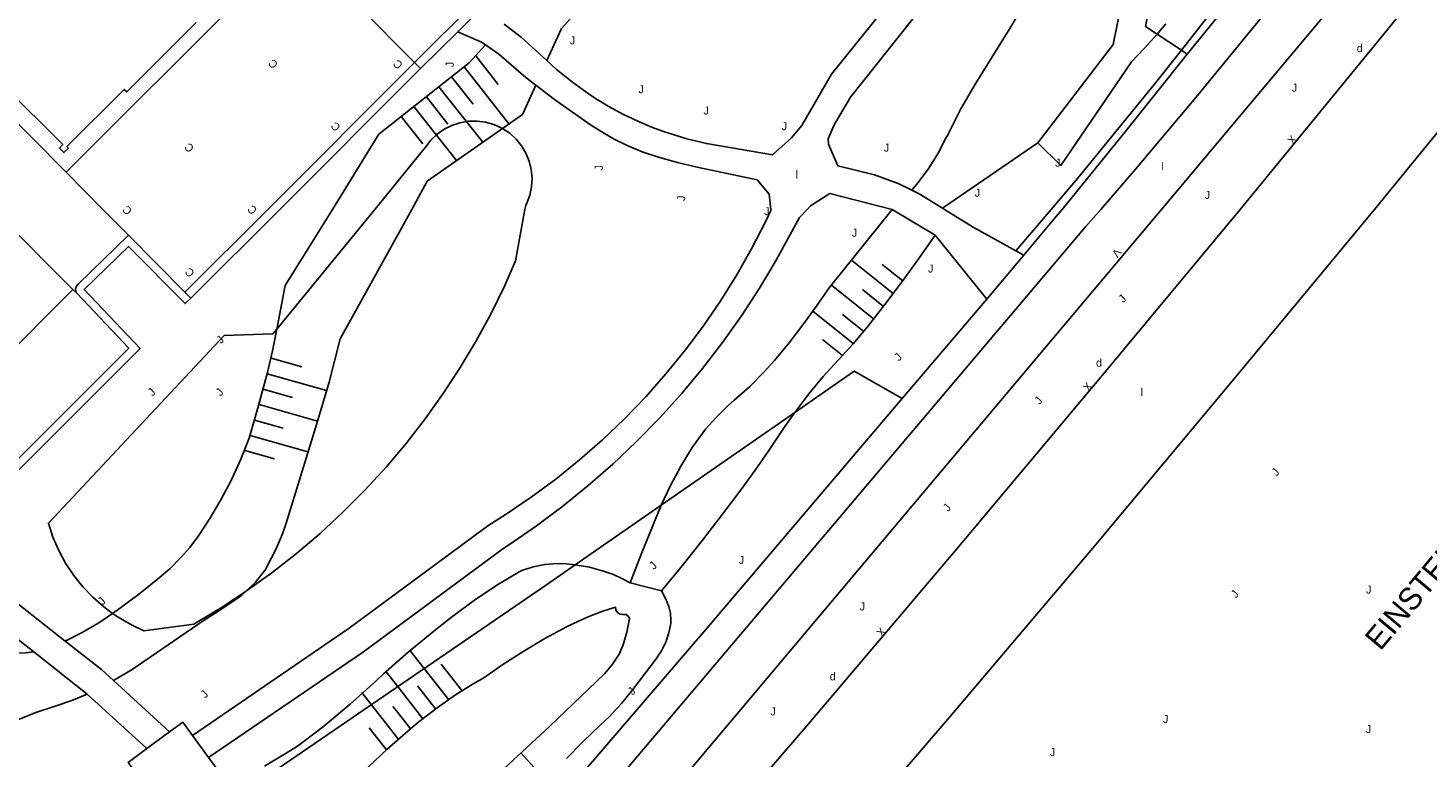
# Model space of a CAD drawing. Extents: x 134999 to 136502, y 457398 to 459002.
# Drawn here: x 135814.7 to 135902.2, y 458565.7 to 458611.3 of the extents above; entities that cross this region are included whole.
import ezdxf

# ---------------------------------------------------------------- set-up
doc = ezdxf.new("R2010")
doc.units = 0
for name, color, linetype in [('RI_DGTB_18', 7, 'Continuous'), ('RI_DGTB_19', 7, 'Continuous'), ('RI_DGTB_29', 7, 'Continuous'), ('RI_DGTB_3', 7, 'Continuous'), ('RI_DGTB_30', 7, 'Continuous'), ('RI_DGTB_31', 7, 'Continuous'), ('RI_DGTB_37', 7, 'Continuous'), ('RI_DGTB_43', 7, 'Continuous'), ('RI_DGTB_53', 7, 'Continuous'), ('RI_DGTB_54', 7, 'Continuous'), ('RI_DGTB_7', 7, 'Continuous')]:
    doc.layers.add(name, color=color, linetype=linetype)

msp = doc.modelspace()

# ---------------------------------------------------------------- linework, layer by layer
at = {"layer": 'RI_DGTB_18'}
for p, q in [((135842.681, 458609.585), (135844.084, 458607.807)), ((135841.165, 458608.279), (135842.514, 458606.569)), ((135841.95, 458608.898), (135844.758, 458605.339)), ((135840.38, 458607.66), (135843.115, 458604.191)), ((135838.809, 458606.421), (135841.47, 458603.048)), ((135839.594, 458607.04), (135840.943, 458605.33)), ((135838.024, 458605.802), (135839.373, 458604.092)), ((135871.849, 458600.08), (135877.814, 458604.161)), ((135876.441, 458597.412), (135878.645, 458600)), ((135868.764, 458594.738), (135866.165, 458596.814)), ((135869.362, 458595.54), (135868.089, 458596.556)), ((135867.547, 458593.151), (135864.912, 458595.256)), ((135868.163, 458593.938), (135866.841, 458594.994)), ((135866.271, 458591.609), (135863.737, 458593.634)), ((135866.927, 458592.365), (135865.593, 458593.431)), ((135865.607, 458590.86), (135864.344, 458591.869)), ((135829.885, 458590.701), (135831.818, 458590.154)), ((135829.643, 458589.729), (135833.359, 458588.679)), ((135829.387, 458588.763), (135831.221, 458588.244)), ((135829.135, 458587.795), (135832.785, 458586.762)), ((135828.859, 458586.834), (135830.645, 458586.329)), ((135828.58, 458585.873), (135832.179, 458584.856)), ((135828.252, 458584.927), (135830.101, 458584.404)), ((135852.321, 458576.656), (135854.29, 458576.15)), ((135840.988, 458569.358), (135838.61, 458572.387)), ((135841.813, 458569.926), (135840.521, 458571.573)), ((135837.723, 458570.279), (135837.086, 458571.09)), ((135837.723, 458567.039), (135835.555, 458569.8)), ((135839.379, 458568.169), (135837.723, 458570.279)), ((135840.165, 458568.786), (135839.034, 458570.226)), ((135837.723, 458568.658), (135837.504, 458568.937)), ((135838.609, 458567.53), (135837.723, 458568.658)), ((135837.093, 458566.221), (135836.016, 458567.595)), ((135837.842, 458566.887), (135837.723, 458567.039)), ((135845.5, 458566.039), (135846.336, 458565.118))]:
    msp.add_line(p, q, dxfattribs=at)
for points in [[(135899.68, 458642.816), (135899.757, 458642.423), (135900.114, 458640.363), (135900.391, 458638.29), (135900.546, 458636.857), (135900.679, 458635.422), (135900.723, 458634.63), (135900.711, 458633.583), (135900.619, 458632.541), (135900.613, 458632.496), (135900.454, 458631.591), (135900.217, 458630.703), (135899.907, 458629.815), (135899.541, 458628.948), (135895.038, 458621.948), (135890.043, 458614.117), (135886.778, 458609.949)], [(135877.814, 458604.161), (135882.511, 458610.293), (135883.448, 458614.95), (135883.943, 458617.273), (135884.464, 458619.591), (135884.773, 458620.829), (135885.126, 458622.055), (135885.449, 458623.24), (135885.694, 458624.444), (135885.71, 458624.539), (135885.945, 458626.204), (135886.101, 458627.879), (135886.166, 458629.161), (135886.277, 458631.481), (135886.448, 458633.652)], [(135879.582, 458624.191), (135879.468, 458622.636), (135879.418, 458620.86), (135879.287, 458619.089), (135879.236, 458618.591), (135879.104, 458617.687), (135878.893, 458616.799), (135878.606, 458615.932), (135878.244, 458615.093), (135877.81, 458614.29), (135877.744, 458614.182), (135876.116, 458611.398), (135874.419, 458608.655), (135873.929, 458607.89), (135873.006, 458606.276), (135872.153, 458604.624), (135872.085, 458604.484), (135871.57, 458603.51), (135870.986, 458602.576), (135870.335, 458601.687), (135869.933, 458601.199)], [(135856.886, 458619.757), (135853.043, 458616.859), (135848.045, 458611.302), (135847.131, 458609.292)], [(135885.27, 458610.947), (135884.481, 458610.065), (135883.658, 458609.215), (135879.25, 458602.743), (135877.814, 458604.161)], [(135885.27, 458610.947), (135885.805, 458611.586)], [(135843.29, 458610.283), (135842.267, 458609.148), (135836.623, 458604.692), (135833.719, 458600)], [(135886.778, 458609.949), (135885.107, 458607.817), (135880.295, 458601.937), (135878.645, 458600)], [(135846.434, 458607.758), (135845.598, 458605.919), (135844.356, 458605.05)], [(135844.356, 458605.05), (135839.652, 458601.755), (135838.683, 458600)], [(135828.358, 458576.152), (135828.911, 458576.702), (135829.404, 458577.305), (135829.515, 458577.459), (135829.65, 458577.697), (135830.158, 458578.695), (135830.593, 458579.726), (135830.828, 458580.387), (135832.744, 458586.621), (135833.509, 458589.197), (135834.212, 458591.907), (135838.683, 458600)], [(135833.719, 458600), (135830.774, 458595.241), (135830.253, 458592.509)], [(135868.708, 458600), (135864.769, 458595.087), (135863.956, 458593.926), (135863.122, 458592.781), (135862.258, 458591.658), (135861.357, 458590.564), (135860.714, 458589.844), (135859.8, 458588.925), (135858.831, 458588.065), (135858.445, 458587.73), (135857.716, 458587.02), (135857.046, 458586.254), (135856.438, 458585.438), (135856.216, 458585.108), (135855.498, 458583.949), (135854.849, 458582.751), (135854.272, 458581.516)], [(135862.618, 458587.307), (135863.505, 458588.477), (135864.389, 458589.545), (135866.262, 458591.589), (135867.154, 458592.65), (135868.255, 458594.053), (135869.324, 458595.481), (135870.365, 458596.929), (135871.385, 458598.392)], [(135830.253, 458592.509), (135829.973, 458591.153), (135829.662, 458589.81), (135829.107, 458587.747), (135828.51, 458585.695), (135827.999, 458584.381), (135827.415, 458583.099), (135826.758, 458581.851), (135826.053, 458580.676), (135825.346, 458579.59), (135824.808, 458578.871), (135824.214, 458578.198), (135823.576, 458577.566), (135822.903, 458576.973), (135821.707, 458576.013), (135820.479, 458575.095), (135819.977, 458574.742)], [(135854.29, 458576.15), (135855.583, 458577.729), (135856.853, 458579.327), (135858.1, 458580.942), (135859.329, 458582.571), (135860.152, 458583.704), (135860.947, 458584.857), (135861.996, 458586.431), (135862.618, 458587.307)], [(135854.272, 458581.516), (135853.041, 458578.489), (135852.321, 458576.656)], [(135829.469, 458565.204), (135830.837, 458566.013), (135831.537, 458566.449), (135832.821, 458567.401), (135833.191, 458567.698), (135834.837, 458569.081), (135836.431, 458570.524), (135836.915, 458570.973), (135838.457, 458572.334), (135840.052, 458573.633), (135841.052, 458574.435), (135841.241, 458574.583), (135842.592, 458575.578), (135843.989, 458576.508), (135845.428, 458577.371), (135845.558, 458577.422), (135846.267, 458577.651), (135846.997, 458577.803), (135847.738, 458577.875), (135848.321, 458577.848), (135848.901, 458577.788)], [(135852.321, 458576.656), (135851.82, 458576.935), (135851.297, 458577.171), (135850.66, 458577.391), (135849.785, 458577.63), (135848.901, 458577.788)], [(135828.358, 458576.152), (135828.057, 458575.896), (135827.742, 458575.656), (135826.623, 458574.909), (135825.711, 458574.328), (135822.338, 458572.006), (135821.206, 458571.254), (135820.039, 458570.556)], [(135854.29, 458576.15), (135854.548, 458575.682), (135854.751, 458575.187), (135854.854, 458574.764), (135854.878, 458574.329), (135854.862, 458574.125), (135854.748, 458573.532), (135854.558, 458572.959), (135854.293, 458572.417), (135853.959, 458571.914), (135852.496, 458569.991), (135851.787, 458569.113), (135851.018, 458568.286), (135850.484, 458567.776), (135849.396, 458566.748), (135848.344, 458565.685)], [(135835.573, 458564.781), (135837.149, 458566.262), (135838.778, 458567.683), (135839.142, 458567.987), (135840.259, 458568.859), (135841.424, 458569.666), (135842.633, 458570.407), (135843.115, 458570.677), (135844.381, 458571.555), (135845.675, 458572.392), (135847, 458573.179), (135848.359, 458573.905), (135849.1, 458574.261), (135849.855, 458574.588), (135850.624, 458574.88), (135851.407, 458575.132), (135851.437, 458574.949), (135851.54, 458574.796), (135851.698, 458574.699), (135851.882, 458574.678), (135851.935, 458574.686), (135852.088, 458574.673), (135852.215, 458574.587), (135852.282, 458574.448), (135852.287, 458574.402), (135852.124, 458573.587), (135851.884, 458572.791), (135851.651, 458572.203), (135851.231, 458571.577), (135850.748, 458571), (135850.22, 458570.489), (135847.302, 458567.694), (135843.283, 458563.973)], [(135817.021, 458573.021), (135818.087, 458573.555), (135819.115, 458574.159), (135819.648, 458574.511), (135819.977, 458574.742)], [(135811.45, 458571.648), (135812.064, 458571.919), (135812.241, 458571.988), (135812.83, 458572.162), (135813.436, 458572.258), (135814.05, 458572.274), (135814.554, 458572.281), (135815.054, 458572.338)], [(135818.4, 458569.701), (135817.442, 458569.3), (135816.455, 458568.972), (135816.338, 458568.937), (135815.188, 458568.553), (135814.067, 458568.093), (135812.827, 458567.559), (135812.34, 458567.367)]]:
    msp.add_lwpolyline(points, dxfattribs=at)
at = {"layer": 'RI_DGTB_19'}
for p, q in [((135886.778, 458609.949), (135885.27, 458610.947)), ((135887.148, 458609.704), (135886.778, 458609.949)), ((135830.253, 458592.509), (135836.366, 458600)), ((135854.272, 458581.516), (135862.618, 458587.307)), ((135848.901, 458577.788), (135854.272, 458581.516))]:
    msp.add_line(p, q, dxfattribs=at)
for points in [[(135897.181, 458641.428), (135893.78, 458639.54), (135886.91, 458622.86), (135887.138, 458622.075), (135887.287, 458621.271), (135887.358, 458620.456), (135887.348, 458619.638), (135887.259, 458618.826), (135887.091, 458618.025), (135886.846, 458617.246), (135886.525, 458616.493), (135886.133, 458615.776), (135885.672, 458615.1), (135885.148, 458614.473), (135885.07, 458614.39), (135884.54, 458611.43), (135885.27, 458610.947)], [(135836.366, 458600), (135839.54, 458603.89), (135839.87, 458604.316), (135840.259, 458604.689), (135840.699, 458605), (135841.18, 458605.242), (135841.692, 458605.411), (135842.223, 458605.502), (135842.761, 458605.514), (135843.296, 458605.446), (135843.814, 458605.299), (135844.305, 458605.078), (135844.356, 458605.05)], [(135845.758, 458600), (135845.8, 458600.23), (135845.873, 458600.381), (135846.06, 458600.886), (135846.17, 458601.413), (135846.2, 458601.951), (135846.151, 458602.487), (135846.023, 458603.011), (135845.819, 458603.509), (135845.544, 458603.972), (135845.203, 458604.389), (135844.804, 458604.751), (135844.356, 458605.05)], [(135828.358, 458576.152), (135829.939, 458577.287), (135831.472, 458578.486), (135832.954, 458579.746), (135834.383, 458581.067), (135835.757, 458582.445), (135837.073, 458583.879), (135838.329, 458585.365), (135839.522, 458586.902), (135840.652, 458588.487), (135841.715, 458590.116), (135842.711, 458591.788), (135843.637, 458593.5), (135844.492, 458595.248), (135845.17, 458596.78), (135845.758, 458600)], [(135830.253, 458592.509), (135830, 458592.22), (135826.96, 458592.11), (135815.97, 458580.38), (135816.257, 458579.517), (135816.618, 458578.683), (135817.051, 458577.883), (135817.553, 458577.125), (135818.12, 458576.414), (135818.747, 458575.755), (135819.429, 458575.154), (135819.977, 458574.742)], [(135862.618, 458587.307), (135866.34, 458589.89), (135869.323, 458588.187)], [(135826.442, 458562.387), (135847.03, 458576.49), (135848.901, 458577.788)], [(135828.358, 458576.152), (135826.73, 458575.082), (135825.06, 458574.08), (135821.94, 458573.66), (135821.115, 458574.048), (135820.328, 458574.506), (135819.977, 458574.742)]]:
    msp.add_lwpolyline(points, dxfattribs=at)
at = {"layer": 'RI_DGTB_3'}
for p, q in [((135805.121, 458614.371), (135817.08, 458602.315)), ((135835.315, 458612.737), (135838.85, 458609.174)), ((135838.85, 458609.174), (135839.23, 458608.791)), ((135839.23, 458608.791), (135830.434, 458600)), ((135817.08, 458602.315), (135819.376, 458600)), ((135819.376, 458600), (135820.974, 458598.389)), ((135830.434, 458600), (135824.882, 458594.451)), ((135824.506, 458594.826), (135820.974, 458598.389)), ((135824.882, 458594.451), (135824.506, 458594.826))]:
    msp.add_line(p, q, dxfattribs=at)
msp.add_lwpolyline([(135825.203, 458611.668), (135820.871, 458607.337), (135820.709, 458607.499), (135817.133, 458603.924), (135817.224, 458603.832), (135816.941, 458603.549), (135816.658, 458603.832), (135816.87, 458604.044), (135813.238, 458607.677)], dxfattribs=at)
at = {"layer": 'RI_DGTB_53'}
for p, q in [((135841.553, 458611.097), (135843.643, 458613.209)), ((135843.046, 458610.454), (135843.29, 458610.283)), ((135847.392, 458554.658), (135885.54, 458600)), ((135868.708, 458600), (135871.385, 458598.392)), ((135871.979, 458600), (135871.849, 458600.08)), ((135878.81, 458599.376), (135876.933, 458597.14)), ((135871.385, 458598.392), (135874.615, 458594.378)), ((135876.933, 458597.14), (135874.615, 458594.378)), ((135876.441, 458597.412), (135876.933, 458597.14)), ((135874.615, 458594.378), (135869.323, 458588.187))]:
    msp.add_line(p, q, dxfattribs=at)
for points in [[(135885.54, 458600), (135895.531, 458611.907), (135898.466, 458615.505), (135901.339, 458619.153), (135904.148, 458622.85), (135906.893, 458626.595), (135908.231, 458628.47), (135942.033, 458674.731), (135953.271, 458690.458)], [(135890.446, 458600), (135899.415, 458610.935), (135908.322, 458621.921), (135917.166, 458632.956), (135925.948, 458644.042), (135934.668, 458655.177), (135943.324, 458666.362), (135951.916, 458677.595), (135957.965, 458685.582)], [(135898.855, 458600), (135907.583, 458610.673), (135916.248, 458621.397), (135924.851, 458632.171), (135933.392, 458642.995), (135941.869, 458653.868), (135950.284, 458664.79), (135958.635, 458675.761), (135962.557, 458680.96)], [(135879.825, 458627.468), (135876.64, 458623.01), (135864.92, 458608.45), (135863.05, 458605.24), (135862.41, 458604.47), (135861.227, 458603.413), (135857.1, 458604.11), (135855.882, 458604.413), (135854.41, 458604.86), (135853.732, 458605.112), (135852.804, 458605.505), (135851.911, 458605.93), (135850.963, 458606.444), (135850.164, 458606.934), (135849.636, 458607.288), (135848.649, 458608.006), (135847.711, 458608.765), (135847.131, 458609.292)], [(135902.567, 458625.933), (135898.966, 458621.155), (135895.301, 458616.426), (135891.574, 458611.746), (135887.784, 458607.116), (135883.933, 458602.538), (135881.752, 458600)], [(135879.582, 458624.191), (135878.04, 458622.03), (135866.1, 458607.01), (135865.08, 458605.28), (135864.7, 458604.41), (135864.72, 458604.08), (135865.315, 458602.71), (135867.601, 458602.156), (135869.072, 458601.613), (135869.933, 458601.199)], [(135847.131, 458609.292), (135845.523, 458610.754), (135844.45, 458611.567)], [(135846.434, 458607.758), (135845.819, 458608.233), (135844.12, 458609.701), (135843.29, 458610.283)], [(135861.113, 458600), (135861.02, 458600.95), (135860.259, 458601.85), (135856.514, 458602.639), (135855.298, 458602.931), (135854.106, 458603.253), (135853.076, 458603.587), (135852.14, 458603.981), (135851.336, 458604.384), (135850.717, 458604.734), (135849.861, 458605.279), (135847.597, 458606.862), (135846.434, 458607.758)], [(135871.849, 458600.08), (135870.402, 458600.974), (135869.933, 458601.199)], [(135868.708, 458600), (135864.812, 458600.99), (135863.61, 458600.21), (135863.403, 458600)], [(135881.752, 458600), (135880.794, 458598.897), (135844.235, 458555.713), (135843.089, 458554.354), (135841.884, 458553.048), (135840.621, 458551.797), (135839.302, 458550.605), (135837.932, 458549.473), (135837.39, 458549.053), (135833.922, 458546.549), (135832.667, 458545.624), (135831.462, 458544.636), (135830.308, 458543.588), (135829.21, 458542.482), (135828.17, 458541.321), (135827.936, 458541.042), (135755.358, 458461.368), (135746.263, 458451.283), (135742.865, 458447.584)], [(135845.004, 458546.467), (135854.276, 458557.145), (135863.488, 458567.876), (135872.639, 458578.658), (135881.729, 458589.493), (135890.446, 458600)], [(135898.855, 458600), (135890.066, 458589.378), (135881.216, 458578.808), (135872.305, 458568.289), (135863.332, 458557.822), (135854.299, 458547.407), (135850.727, 458543.322)], [(135860.806, 458599.269), (135861.12, 458599.93), (135861.113, 458600)], [(135862.44, 458598.62), (135862.91, 458599.5), (135863.403, 458600)], [(135876.441, 458597.412), (135873.766, 458598.896), (135871.979, 458600)], [(135827.98, 458544.135), (135828.802, 458544.96), (135829.65, 458545.759), (135830.046, 458546.115), (135831.333, 458547.199), (135832.67, 458548.22), (135838.12, 458552.14), (135838.9, 458552.83), (135842.816, 458557.207), (135846.823, 458561.833), (135857.433, 458574.171), (135869.323, 458588.187)]]:
    msp.add_lwpolyline(points, dxfattribs=at)
at = {"layer": 'RI_DGTB_54'}
for p, q in [((135831.433, 458616.651), (135817.08, 458602.315)), ((135841.553, 458611.097), (135839.23, 458608.791)), ((135841.553, 458611.097), (135843.046, 458610.454)), ((135838.85, 458609.174), (135829.679, 458600)), ((135812.492, 458600), (135817.504, 458594.987)), ((135829.679, 458600), (135824.506, 458594.826)), ((135879.319, 458600), (135878.81, 458599.376)), ((135817.504, 458594.987), (135798.605, 458576.056)), ((135817.743, 458594.754), (135817.504, 458594.987)), ((135809.386, 458579.015), (135817.021, 458573.021)), ((135808.146, 458577.779), (135815.054, 458572.338)), ((135815.054, 458572.338), (135818.4, 458569.701)), ((135820.039, 458570.556), (135823.55, 458567.346)), ((135818.4, 458569.701), (135822.126, 458566.298)), ((135822.126, 458566.298), (135823.55, 458567.346)), ((135824.969, 458567.129), (135825.982, 458565.738))]:
    msp.add_line(p, q, dxfattribs=at)
for points in [[(135887.148, 458609.704), (135891.272, 458614.786), (135895.177, 458619.671), (135899.699, 458625.528), (135903.32, 458630.289), (135909.117, 458638.259)], [(135838.85, 458609.174), (135857.736, 458627.957), (135854.578, 458631.21)], [(135887.148, 458609.704), (135883.274, 458604.851), (135879.319, 458600)], [(135860.806, 458599.269), (135859.937, 458597.572), (135858.997, 458595.913), (135857.989, 458594.294), (135856.914, 458592.719), (135855.774, 458591.191), (135854.57, 458589.712), (135853.306, 458588.285), (135851.983, 458586.912), (135850.603, 458585.596), (135849.17, 458584.339), (135847.685, 458583.143), (135846.151, 458582.01), (135844.571, 458580.943), (135843.43, 458580.23), (135834.77, 458573.83), (135824.969, 458567.129)], [(135862.44, 458598.62), (135861.458, 458596.822), (135860.406, 458595.064), (135859.286, 458593.348), (135858.101, 458591.677), (135856.851, 458590.054), (135855.538, 458588.481), (135854.166, 458586.96), (135852.734, 458585.494), (135851.247, 458584.085), (135849.706, 458582.735), (135848.113, 458581.446), (135846.472, 458580.22), (135844.783, 458579.06), (135844.37, 458578.79), (135835.67, 458572.34), (135825.982, 458565.738)], [(135809.386, 458579.015), (135821.7, 458591.297), (135818.21, 458594.987), (135820.969, 458597.685), (135824.518, 458594.107), (135824.882, 458594.451)], [(135820.974, 458598.389), (135817.83, 458595.314), (135817.717, 458595.168), (135817.676, 458594.989), (135817.714, 458594.808), (135817.743, 458594.754)], [(135808.981, 458579.333), (135820.992, 458591.317), (135817.743, 458594.754)], [(135817.021, 458573.021), (135819.29, 458571.24), (135820.039, 458570.556)], [(135823.55, 458567.346), (135824.37, 458567.95), (135824.969, 458567.129)], [(135822.126, 458566.298), (135820.96, 458565.44), (135821.454, 458564.763)], [(135825.982, 458565.738), (135826.74, 458564.7), (135823.33, 458562.19), (135822.478, 458563.358)]]:
    msp.add_lwpolyline(points, dxfattribs=at)

# ---------------------------------------------------------------- texts
at = {"layer": 'RI_DGTB_29'}
for p in [(135897.737, 458609.822), (135881.445, 458590.167), (135864.807, 458570.571)]:
    msp.add_text('d', height=0.5, dxfattribs=at).set_placement(p)
at = {"layer": 'RI_DGTB_30'}
for s, rotation, p in [('X', 50.10425, (135893.752, 458604.016)), ('V', 231.78813, (135882.679, 458597.601)), ('X', 50.20643, (135880.971, 458588.583)), ('X', 49.03993, (135868.064, 458573.252))]:
    msp.add_text(s, height=0.5, rotation=rotation, dxfattribs=at).set_placement(p)
at = {"layer": 'RI_DGTB_31'}
for p in [(135848.564, 458610.307), (135852.847, 458607.256), (135893.684, 458607.351), (135856.918, 458605.925), (135861.796, 458604.944), (135868.186, 458603.606), (135878.892, 458602.663), (135873.863, 458600.793), (135888.232, 458600.651), (135860.706, 458599.635), (135866.183, 458598.287), (135870.946, 458596.047), (135866.674, 458574.933), (135861.101, 458568.379)]:
    msp.add_text('J', height=0.5, dxfattribs=at).set_placement(p)
for height, rotation, p in [(0.5, 90, (135841.308, 458608.887)), (0.5, 90, (135850.62, 458602.434)), (0.5, 90, (135855.769, 458600.52)), (0.5, 45.1113, (135883.147, 458594.127)), (0.5, 45.1113, (135826.763, 458591.565)), (0.5, 45.1113, (135869.132, 458590.483)), (0.5, 45.1113, (135822.484, 458588.293)), (0.5, 45.1113, (135826.726, 458588.289)), (0.5, 48.93909, (135877.92, 458587.767)), (0.499, 47.69638, (135892.73, 458583.297)), (0.5, 48.93909, (135872.207, 458581.076)), (0.5, 45.1113, (135853.82, 458577.453)), (0.5, 359.99963, (135859.12, 458577.84)), (0.5, 45.1113, (135819.36, 458575.233)), (0.499, 47.69638, (135890.187, 458575.676)), (0.5, 359.99973, (135898.321, 458575.992)), (0.5, 45.1113, (135825.778, 458569.417)), (0.5, 45.1113, (135852.478, 458569.607)), (0.5, 359.99973, (135885.631, 458567.902)), (0.5, 359.99973, (135898.311, 458567.272)), (0.5, 359.99973, (135878.561, 458565.832))]:
    msp.add_text('J', height=height, rotation=rotation, dxfattribs=at).set_placement(p)
at = {"layer": 'RI_DGTB_37'}
msp.add_text('EINSTEINDREEF', height=1.4, rotation=50.01417, dxfattribs=at).set_placement((135899.213, 458572.359))
at = {"layer": 'RI_DGTB_43'}
for p in [(135885.535, 458602.428), (135862.676, 458601.923), (135884.242, 458588.331)]:
    msp.add_text('l', height=0.5, dxfattribs=at).set_placement(p)
at = {"layer": 'RI_DGTB_7'}
for p in [(135830.361, 458609.09), (135838.16, 458609.062), (135834.27, 458605.175), (135825.114, 458603.854), (135821.245, 458599.945), (135829.056, 458599.977), (135825.149, 458596.057)]:
    msp.add_text('C', height=0.5, rotation=134.77171, dxfattribs=at).set_placement(p)

doc.saveas('drawing.dxf')
